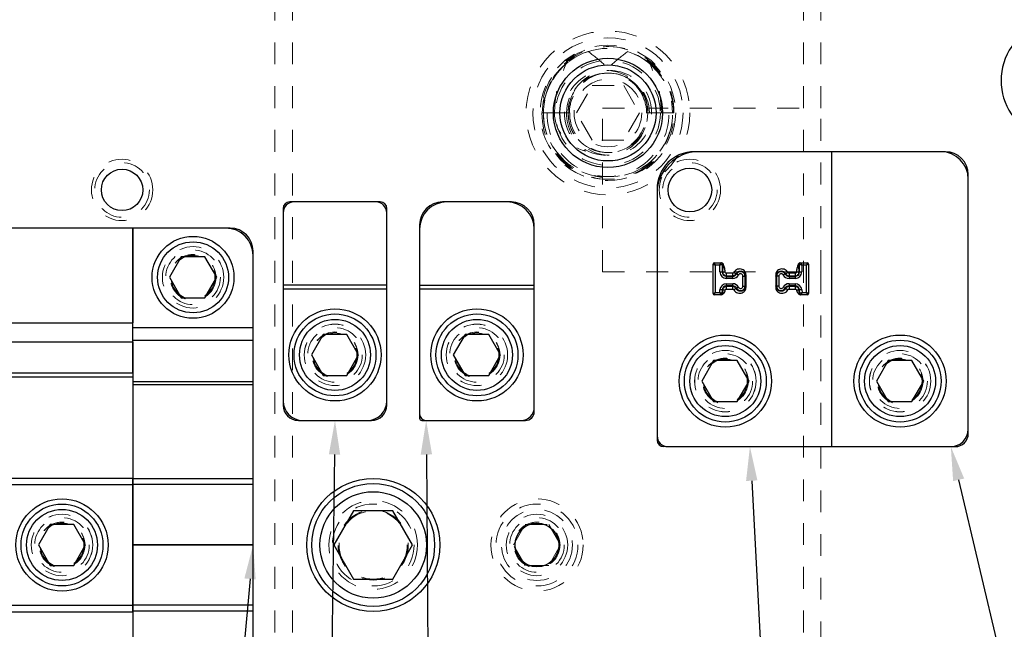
# Model space of a CAD drawing. Header units: inches. Extents: x 1802 to 2468, y -208 to -72.
# Tile 343 of 595: x 2074.3 to 2078.8, y -88.63 to -85.84. Entities that reach past the tile are written whole.
import ezdxf

# ---------------------------------------------------------------- set-up
doc = ezdxf.new("R2010")
doc.units = ezdxf.units.IN
doc.header["$LTSCALE"] = 0.5
doc.header["$MEASUREMENT"] = 0
doc.linetypes.add('HIDDEN', pattern=[0.225, 0.15, -0.075])
for name, color, linetype in [('DIE-M-S', 8, 'Continuous'), ('DIE-M-S3', 8, 'Continuous'), ('DSS-M-S', 53, 'Continuous'), ('SID-M-S', 105, 'Continuous'), ('SVD-M-S', 8, 'Continuous')]:
    doc.layers.add(name, color=color, linetype=linetype)

msp = doc.modelspace()

# ---------------------------------------------------------------- linework, layer by layer
at = {"layer": 'DIE-M-S', "linetype": 'HIDDEN', "lineweight": 18}
for p, q in [((2077.40416, -86.4431), (2077.38416, -86.4431)), ((2077.21416, -86.6131), (2077.21416, -86.6331)), ((2077.21416, -87.7431), (2077.21416, -87.7631)), ((2077.24416, -87.7931), (2077.26416, -87.7931))]:
    msp.add_line(p, q, dxfattribs=at)
at = {"layer": 'DIE-M-S', "linetype": 'Continuous', "lineweight": 25}
for p, q in [((2078.53416, -86.4431), (2078.01416, -86.4431)), ((2078.63916, -87.7331), (2078.63916, -86.5481)), ((2075.94666, -86.6731), (2075.53166, -86.6731)), ((2076.54666, -86.6731), (2076.23166, -86.6731)), ((2075.50166, -86.7031), (2075.50166, -87.6031)), ((2075.97666, -87.6031), (2075.97666, -86.7031)), ((2076.12666, -86.7781), (2076.12666, -87.6631)), ((2076.65166, -87.6331), (2076.65166, -86.7781)), ((2075.25916, -86.7931), (2074.21916, -86.7931)), ((2075.36416, -89.5881), (2075.36416, -86.8981)), ((2075.57166, -87.6731), (2075.90666, -87.6731)), ((2076.13666, -87.6731), (2076.61166, -87.6731)), ((2078.01416, -87.7931), (2078.57916, -87.7931))]:
    msp.add_line(p, q, dxfattribs=at)
for centre, radius in [((2074.76416, -86.6181), 0.09475), ((2075.91416, -88.2431), 0.3045), ((2076.66416, -88.2431), 0.1005)]:
    msp.add_circle(centre, radius, dxfattribs=at)
at = {"layer": 'DIE-M-S', "linetype": 'HIDDEN', "lineweight": 18}
msp.add_circle((2075.91416, -88.2431), 0.203, dxfattribs=at)
at = {"layer": 'DIE-M-S', "linetype": 'Continuous', "lineweight": 25}
for centre, radius, start, end in [((2079.06416, -86.1181), 0.275, 313.34176, 226.65824), ((2077.38416, -86.6131), 0.17, 90, 180), ((2078.53416, -86.5481), 0.105, 0, 90), ((2075.53166, -86.7031), 0.03, 90, 180), ((2075.94666, -86.7031), 0.03, 0, 90), ((2076.23166, -86.7781), 0.105, 90, 180), ((2076.54666, -86.7781), 0.105, 0, 90), ((2075.25916, -86.8981), 0.105, 0, 90), ((2075.57166, -87.6031), 0.07, 180, 270), ((2075.90666, -87.6031), 0.07, 270, 0), ((2076.61166, -87.6331), 0.04, 270, 0), ((2076.13666, -87.6631), 0.01, 180, 270), ((2078.57916, -87.7331), 0.06, 270, 0), ((2077.24416, -87.7631), 0.03, 180, 270)]:
    msp.add_arc(centre, radius, start, end, dxfattribs=at)
at = {"layer": 'DIE-M-S3', "linetype": 'Continuous', "lineweight": 25}
for p, q in [((2078.01416, -86.4431), (2077.40416, -86.4431)), ((2078.51416, -86.4431), (2078.01416, -86.4431)), ((2078.01416, -87.7931), (2078.01416, -86.4431)), ((2078.63916, -87.7131), (2078.63916, -86.5681)), ((2077.21416, -86.6331), (2077.21416, -87.7431)), ((2074.81416, -87.22593), (2074.81416, -86.7931)), ((2074.81416, -86.7931), (2074.81416, -87.22593)), ((2077.47026, -87.09246), (2077.47026, -86.95717)), ((2077.47026, -86.95717), (2077.48026, -86.96217)), ((2077.47526, -86.95217), (2077.48026, -86.96217)), ((2077.47526, -86.95217), (2077.50674, -86.95217)), ((2077.48026, -86.96217), (2077.48026, -87.08746)), ((2077.5017, -86.96217), (2077.48026, -86.96217)), ((2077.5017, -86.96217), (2077.50666, -86.95224)), ((2077.5017, -86.96217), (2077.51162, -86.95721)), ((2077.5017, -86.99351), (2077.5017, -86.96217)), ((2077.50674, -86.95217), (2077.5103, -86.95217)), ((2077.5103, -86.95217), (2077.51057, -86.95217)), ((2077.5117, -86.95717), (2077.51162, -86.95721)), ((2077.51162, -86.95721), (2077.51162, -86.99351)), ((2077.51526, -86.95717), (2077.5117, -86.95717)), ((2077.86662, -86.95717), (2077.86305, -86.95717)), ((2077.86669, -86.95721), (2077.86662, -86.95717)), ((2077.86669, -86.99351), (2077.86669, -86.95721)), ((2077.86669, -86.95721), (2077.87662, -86.96217)), ((2077.86775, -86.95217), (2077.86802, -86.95217)), ((2077.86802, -86.95217), (2077.87158, -86.95217)), ((2077.87158, -86.95217), (2077.90306, -86.95217)), ((2077.87165, -86.95224), (2077.87662, -86.96217)), ((2077.87662, -86.96217), (2077.87662, -86.99351)), ((2077.89806, -86.96217), (2077.87662, -86.96217)), ((2077.90306, -86.95217), (2077.89806, -86.96217)), ((2077.90806, -86.95717), (2077.89806, -86.96217)), ((2077.89806, -87.08746), (2077.89806, -86.96217)), ((2077.90806, -86.95717), (2077.90806, -87.09246)), ((2077.5017, -86.99351), (2077.51162, -86.99351)), ((2077.51162, -86.99351), (2077.51422, -86.99351)), ((2077.56016, -86.99925), (2077.53168, -86.99925)), ((2077.53168, -87.01357), (2077.53168, -87.01097)), ((2077.53168, -87.01097), (2077.56016, -87.01097)), ((2077.53168, -87.02349), (2077.53168, -87.01357)), ((2077.53168, -87.01357), (2077.56016, -87.01357)), ((2077.56016, -87.01357), (2077.56016, -87.01097)), ((2077.56016, -87.02349), (2077.56016, -87.01357)), ((2077.57791, -87.00284), (2077.57561, -87.00163)), ((2077.5867, -87.00746), (2077.57791, -87.00284)), ((2077.60647, -87.05807), (2077.60647, -87.0129)), ((2077.61639, -87.01313), (2077.61639, -87.05784)), ((2077.61639, -87.01313), (2077.61952, -87.01318)), ((2077.61952, -87.01318), (2077.62026, -87.0132)), ((2077.62026, -87.0132), (2077.62026, -87.05777)), ((2077.76192, -87.01313), (2077.75806, -87.0132)), ((2077.75806, -87.0132), (2077.75806, -87.05777)), ((2077.76192, -87.05784), (2077.76192, -87.01313)), ((2077.77185, -87.0129), (2077.77185, -87.05807)), ((2077.80041, -87.00284), (2077.79162, -87.00746)), ((2077.80041, -87.00284), (2077.80271, -87.00163)), ((2077.84664, -86.99925), (2077.81816, -86.99925)), ((2077.81816, -87.01356), (2077.81816, -87.01097)), ((2077.81816, -87.01097), (2077.84664, -87.01097)), ((2077.81816, -87.01356), (2077.81816, -87.02349)), ((2077.81816, -87.01356), (2077.84664, -87.01356)), ((2077.84664, -87.01356), (2077.84664, -87.01097)), ((2077.84664, -87.01356), (2077.84664, -87.02349)), ((2077.86669, -86.99351), (2077.8641, -86.99351)), ((2077.86669, -86.99351), (2077.87662, -86.99351)), ((2075.97666, -87.05414), (2075.50166, -87.05414)), ((2076.65166, -87.05475), (2076.12666, -87.05475)), ((2077.56016, -87.02349), (2077.53168, -87.02349)), ((2077.53168, -87.0574), (2077.53168, -87.04748)), ((2077.53168, -87.04748), (2077.56016, -87.04748)), ((2077.56016, -87.0574), (2077.53168, -87.0574)), ((2077.53168, -87.0574), (2077.53168, -87.06)), ((2077.56016, -87.06), (2077.53168, -87.06)), ((2077.56016, -87.0574), (2077.56016, -87.04748)), ((2077.56016, -87.0574), (2077.56016, -87.06)), ((2077.61639, -87.05784), (2077.61952, -87.05778)), ((2077.61952, -87.05778), (2077.62026, -87.05777)), ((2077.76192, -87.05784), (2077.75806, -87.05777)), ((2077.84664, -87.02349), (2077.81816, -87.02349)), ((2077.81816, -87.04748), (2077.81816, -87.0574)), ((2077.81816, -87.04748), (2077.84664, -87.04748)), ((2077.84664, -87.0574), (2077.81816, -87.0574)), ((2077.81816, -87.0574), (2077.81816, -87.06)), ((2077.84664, -87.06), (2077.81816, -87.06)), ((2077.84664, -87.04748), (2077.84664, -87.0574)), ((2077.84664, -87.0574), (2077.84664, -87.06)), ((2075.97666, -87.07232), (2075.50166, -87.07232)), ((2075.50166, -87.07232), (2075.50166, -87.5831)), ((2075.97666, -87.5831), (2075.97666, -87.07232)), ((2076.65166, -87.07232), (2076.12666, -87.07232)), ((2076.12666, -87.07232), (2076.12666, -87.6431)), ((2076.65166, -87.6131), (2076.65166, -87.07232)), ((2077.47026, -87.09246), (2077.48026, -87.08746)), ((2077.47526, -87.09746), (2077.48026, -87.08746)), ((2077.50533, -87.09746), (2077.47526, -87.09746)), ((2077.48026, -87.08746), (2077.50071, -87.08746)), ((2077.50071, -87.08746), (2077.50181, -87.07484)), ((2077.5102, -87.09285), (2077.50071, -87.08746)), ((2077.50526, -87.09738), (2077.50071, -87.08746)), ((2077.5117, -87.07571), (2077.50181, -87.07484)), ((2077.50874, -87.09746), (2077.50533, -87.09746)), ((2077.50943, -87.09746), (2077.50874, -87.09746)), ((2077.5117, -87.07571), (2077.5102, -87.09285)), ((2077.5102, -87.09285), (2077.51027, -87.09289)), ((2077.51027, -87.09289), (2077.51368, -87.09289)), ((2077.5117, -87.07571), (2077.51429, -87.07593)), ((2077.53168, -87.07172), (2077.56016, -87.07172)), ((2077.57791, -87.06813), (2077.57561, -87.06934)), ((2077.5867, -87.06351), (2077.57791, -87.06813)), ((2077.79162, -87.06351), (2077.80041, -87.06813)), ((2077.80041, -87.06813), (2077.80271, -87.06934)), ((2077.81816, -87.07172), (2077.84664, -87.07172)), ((2077.86662, -87.07571), (2077.86403, -87.07593)), ((2077.86464, -87.09289), (2077.86804, -87.09289)), ((2077.8765, -87.07484), (2077.86662, -87.07571)), ((2077.86812, -87.09285), (2077.86662, -87.07571)), ((2077.86804, -87.09289), (2077.86812, -87.09285)), ((2077.87761, -87.08746), (2077.86812, -87.09285)), ((2077.86958, -87.09746), (2077.86889, -87.09746)), ((2077.87299, -87.09746), (2077.86958, -87.09746)), ((2077.90306, -87.09746), (2077.87299, -87.09746)), ((2077.87761, -87.08746), (2077.87306, -87.09738)), ((2077.8765, -87.07484), (2077.87761, -87.08746)), ((2077.87761, -87.08746), (2077.89806, -87.08746)), ((2077.90806, -87.09246), (2077.89806, -87.08746)), ((2077.89806, -87.08746), (2077.90306, -87.09746)), ((2074.11416, -87.22593), (2074.81416, -87.22593)), ((2074.81416, -87.31266), (2074.81416, -87.22593)), ((2075.36416, -87.24874), (2074.81416, -87.24874)), ((2074.11416, -87.31266), (2074.81416, -87.31266)), ((2075.36416, -87.30656), (2074.81416, -87.30656)), ((2074.81416, -87.45555), (2074.81416, -87.31266)), ((2074.81416, -87.31266), (2074.81416, -87.49609)), ((2074.11416, -87.45555), (2074.81416, -87.45555)), ((2074.11416, -87.47311), (2074.81416, -87.47311)), ((2075.36416, -87.49609), (2074.81416, -87.49609)), ((2074.81416, -87.49609), (2074.81416, -87.51003)), ((2075.36416, -87.51003), (2074.81416, -87.51003)), ((2074.81416, -87.51003), (2074.81416, -87.93986)), ((2075.59166, -87.6731), (2075.88666, -87.6731)), ((2076.15666, -87.6731), (2076.59166, -87.6731)), ((2077.26416, -87.7931), (2078.01416, -87.7931)), ((2078.01416, -87.7931), (2078.55916, -87.7931)), ((2074.11416, -87.93776), (2074.81416, -87.93776)), ((2074.81416, -87.96696), (2074.81416, -87.93986)), ((2075.36416, -87.93986), (2074.81416, -87.93986)), ((2074.81416, -87.93986), (2074.81416, -87.96696)), ((2074.11416, -87.96696), (2074.81416, -87.96696)), ((2074.81416, -88.51925), (2074.81416, -87.96696)), ((2075.36416, -87.96696), (2074.81416, -87.96696)), ((2074.81416, -87.96696), (2074.81416, -88.2431)), ((2075.36416, -88.2431), (2075.36416, -87.96696)), ((2074.81416, -88.2431), (2075.36416, -88.2431)), ((2074.81416, -88.2431), (2074.81416, -88.51925)), ((2075.36416, -88.2431), (2074.81416, -88.2431)), ((2075.36416, -88.51925), (2075.36416, -88.2431)), ((2074.11416, -88.51925), (2074.81416, -88.51925)), ((2074.81416, -88.54634), (2074.81416, -88.51925)), ((2075.36416, -88.51925), (2074.81416, -88.51925)), ((2074.81416, -88.51925), (2074.81416, -88.54634)), ((2075.36416, -88.54634), (2074.81416, -88.54634)), ((2074.81416, -88.54634), (2074.81416, -88.9695)), ((2074.11416, -88.54844), (2074.81416, -88.54844))]:
    msp.add_line(p, q, dxfattribs=at)
at = {"layer": 'DIE-M-S3', "linetype": 'HIDDEN', "lineweight": 18}
for centre, radius in [((2076.98916, -86.2656), 0.34375), ((2076.98916, -86.2656), 0.31), ((2076.98916, -86.2656), 0.24), ((2076.98916, -86.2656), 0.155), ((2074.76416, -86.6181), 0.125), ((2077.36416, -86.6181), 0.125), ((2075.08916, -87.0181), 0.1405), ((2075.73916, -87.3731), 0.1405), ((2076.38916, -87.3731), 0.1405), ((2075.73916, -87.3731), 0.1005), ((2076.38916, -87.3731), 0.1005), ((2077.52666, -87.4931), 0.1405), ((2078.32666, -87.4931), 0.1405), ((2077.52666, -87.4931), 0.1005), ((2078.32666, -87.4931), 0.1005), ((2076.66416, -88.2431), 0.211), ((2074.48916, -88.2431), 0.1405), ((2076.66416, -88.2431), 0.1405), ((2074.48916, -88.2431), 0.1005)]:
    msp.add_circle(centre, radius, dxfattribs=at)
at = {"layer": 'DIE-M-S3', "linetype": 'Continuous', "lineweight": 25}
for centre, radius in [((2076.98916, -86.2656), 0.25), ((2076.98916, -86.2656), 0.22), ((2077.36416, -86.6181), 0.1), ((2075.73916, -87.3731), 0.211), ((2076.38916, -87.3731), 0.211), ((2077.52666, -87.4931), 0.211), ((2078.32666, -87.4931), 0.211), ((2074.48916, -88.2431), 0.211)]:
    msp.add_circle(centre, radius, dxfattribs=at)
for centre, radius, start, end in [((2077.40416, -86.6331), 0.19, 90, 180), ((2078.51416, -86.5681), 0.125, 0, 90), ((2075.55166, -86.7231), 0.05, 90, 180), ((2075.92666, -86.7231), 0.05, 0, 90), ((2076.25166, -86.7981), 0.125, 90, 180), ((2076.52666, -86.7981), 0.125, 0, 90), ((2075.23916, -86.9181), 0.125, 0, 90), ((2077.47526, -86.95717), 0.005, 90, 180), ((2077.50657, -86.95729), 0.00505, 0.99048, 89.00952), ((2077.50672, -86.95715), 0.00498, 359.78647, 89.78486), ((2077.51028, -86.95715), 0.00498, 359.78647, 89.78486), ((2077.86804, -86.95715), 0.00498, 90.21514, 180.21353), ((2077.8716, -86.95715), 0.00498, 90.21514, 180.21353), ((2077.87174, -86.95729), 0.00505, 90.99048, 179.00952), ((2077.90306, -86.95717), 0.005, 0, 90), ((2077.53168, -86.99351), 0.02998, 180, 270), ((2077.53168, -86.99351), 0.02006, 180, 270), ((2077.56016, -86.99351), 0.02006, 270, 332.28225), ((2077.56016, -86.99351), 0.02998, 270, 332.28225), ((2077.59599, -87.01234), 0.02042, 357.78763, 152.28225), ((2077.59599, -87.01234), 0.01049, 356.91372, 152.28225), ((2077.78233, -87.01234), 0.02042, 27.71775, 182.2122), ((2077.78233, -87.01234), 0.0105, 27.71775, 183.08584), ((2077.81816, -86.99351), 0.02998, 207.71775, 270), ((2077.81816, -86.99351), 0.02005, 207.71775, 270), ((2077.84664, -86.99351), 0.02005, 270, 0), ((2077.84664, -86.99351), 0.02998, 270, 0), ((2077.53168, -87.07746), 0.02998, 90, 175), ((2077.53168, -87.07746), 0.02006, 90, 175), ((2077.56016, -87.07746), 0.02998, 27.71775, 90), ((2077.56016, -87.07746), 0.02006, 27.71775, 90), ((2077.59599, -87.05863), 0.02042, 207.71775, 2.21237), ((2077.59599, -87.05863), 0.01049, 207.71775, 3.08628), ((2077.78233, -87.05863), 0.02042, 177.7878, 332.28225), ((2077.78233, -87.05863), 0.0105, 176.91416, 332.28225), ((2077.81816, -87.07746), 0.02998, 90, 152.28225), ((2077.81816, -87.07746), 0.02005, 90, 152.28225), ((2077.84664, -87.07746), 0.02998, 5, 90), ((2077.84664, -87.07746), 0.02005, 5, 90), ((2077.47526, -87.09246), 0.005, 180, 270), ((2077.50518, -87.09233), 0.00505, 270.89006, 354.10994), ((2077.50531, -87.09248), 0.00498, 270.19192, 355.27589), ((2077.50872, -87.09248), 0.00498, 270.19192, 355.27589), ((2077.8696, -87.09248), 0.00498, 184.72411, 269.80808), ((2077.873, -87.09248), 0.00498, 184.72411, 269.80808), ((2077.87314, -87.09233), 0.00505, 185.89006, 269.10994), ((2077.90306, -87.09246), 0.005, 270, 0), ((2075.59166, -87.5831), 0.09, 180, 270), ((2075.88666, -87.5831), 0.09, 270, 0), ((2076.15666, -87.6431), 0.03, 180, 270), ((2076.59166, -87.6131), 0.06, 270, 0), ((2078.55916, -87.7131), 0.08, 270, 0), ((2077.26416, -87.7431), 0.05, 180, 270)]:
    msp.add_arc(centre, radius, start, end, dxfattribs=at)
for centre, major_axis, ratio, start_param, end_param in [((2077.50674, -86.96217), (0, 0.01), 0.0613923, 0, 0.122173), ((2077.87158, -86.96217), (0, 0.01), 0.0613923, 6.1610123, 6.2831853), ((2077.50577, -87.08746), (0.00044, 0.01), 0.0615086, 3.0221205, 3.1442935), ((2077.87255, -87.08746), (-0.00044, 0.01), 0.0615086, 3.1388918, 3.2610648)]:
    msp.add_ellipse(centre, major_axis=major_axis, ratio=ratio, start_param=start_param, end_param=end_param, dxfattribs=at)
for points, knots in [([(2077.51057, -86.95217), (2077.51121, -86.95224), (2077.51251, -86.95237), (2077.51455, -86.95355), (2077.51604, -86.95529), (2077.51698, -86.95663), (2077.51736, -86.95715), (2077.51738, -86.95717)], [0, 0, 0, 0, 0.22022155, 0.43973057, 0.78243422, 0.98992587, 1, 1, 1, 1]), ([(2077.51526, -86.95717), (2077.51495, -86.96387), (2077.51441, -86.97563), (2077.51428, -86.98814), (2077.51422, -86.99351)], [0, 0, 0, 0, 0.570018, 1, 1, 1, 1]), ([(2077.51738, -86.95717), (2077.51738, -86.95717), (2077.51731, -86.95712), (2077.517, -86.95692), (2077.51657, -86.95666), (2077.51613, -86.95649), (2077.51586, -86.95645), (2077.51563, -86.95651), (2077.51538, -86.95674), (2077.5153, -86.95699), (2077.51526, -86.95717), (2077.51526, -86.95717)], [0, 0, 0, 0, 0.0006747, 0.0765936, 0.3166715, 0.4245148, 0.5070433, 0.6113669, 0.7181667, 0.9993253, 1, 1, 1, 1]), ([(2077.52594, -86.99351), (2077.5252, -86.98665), (2077.52384, -86.97417), (2077.51939, -86.96245), (2077.51738, -86.95717)], [0, 0, 0, 0, 0.5496905, 1, 1, 1, 1]), ([(2077.86094, -86.95717), (2077.8584, -86.96387), (2077.85395, -86.97563), (2077.85285, -86.98814), (2077.85238, -86.99351)], [0, 0, 0, 0, 0.570018, 1, 1, 1, 1]), ([(2077.86094, -86.95717), (2077.86096, -86.95715), (2077.86134, -86.95663), (2077.86228, -86.95529), (2077.86376, -86.95355), (2077.86581, -86.95237), (2077.8671, -86.95224), (2077.86775, -86.95217)], [0, 0, 0, 0, 0.0100741, 0.2175658, 0.5602694, 0.7797785, 1, 1, 1, 1]), ([(2077.86305, -86.95717), (2077.86305, -86.95717), (2077.86302, -86.95699), (2077.86294, -86.95673), (2077.86268, -86.95651), (2077.86244, -86.95645), (2077.86217, -86.95649), (2077.86173, -86.95667), (2077.86132, -86.95692), (2077.86101, -86.95712), (2077.86094, -86.95717), (2077.86094, -86.95717)], [0, 0, 0, 0, 0.0006747, 0.2818384, 0.3970278, 0.4929988, 0.5930088, 0.6833227, 0.923405, 0.9993253, 1, 1, 1, 1]), ([(2077.8641, -86.99351), (2077.86401, -86.98665), (2077.86384, -86.97417), (2077.8633, -86.96245), (2077.86305, -86.95717)], [0, 0, 0, 0, 0.5496905, 1, 1, 1, 1]), ([(2077.51422, -86.99351), (2077.51453, -86.99351), (2077.51517, -86.99351), (2077.51795, -86.99351), (2077.52171, -86.99351), (2077.52456, -86.99351), (2077.52594, -86.99351)], [0, 0, 0, 0, 0.2416201, 0.5, 0.7583799, 1, 1, 1, 1]), ([(2077.53168, -86.99925), (2077.53093, -86.99916), (2077.52943, -86.99898), (2077.52753, -86.99767), (2077.52621, -86.99576), (2077.52603, -86.99426), (2077.52594, -86.99351)], [0, 0, 0, 0, 0.2501603, 0.5, 0.7498397, 1, 1, 1, 1]), ([(2077.53168, -87.01097), (2077.53168, -87.01066), (2077.53168, -87.01003), (2077.53168, -87.00724), (2077.53168, -87.00348), (2077.53168, -87.00063), (2077.53168, -86.99925)], [0, 0, 0, 0, 0.24162012, 0.5, 0.75837988, 1, 1, 1, 1]), ([(2077.56523, -86.99618), (2077.56496, -86.99662), (2077.56441, -86.9975), (2077.56316, -86.99847), (2077.56172, -86.99914), (2077.56068, -86.99921), (2077.56016, -86.99925)], [0, 0, 0, 0, 0.2485221, 0.4998906, 0.7485505, 1, 1, 1, 1]), ([(2077.56016, -87.01097), (2077.56016, -87.01066), (2077.56016, -87.01003), (2077.56016, -87.00724), (2077.56016, -87.00348), (2077.56016, -87.00063), (2077.56016, -86.99925)], [0, 0, 0, 0, 0.2416201, 0.5, 0.7583799, 1, 1, 1, 1]), ([(2077.62026, -87.0132), (2077.62074, -87.01031), (2077.62172, -87.00434), (2077.61898, -86.99515), (2077.61309, -86.98703), (2077.60418, -86.98125), (2077.59335, -86.97893), (2077.58211, -86.98073), (2077.57177, -86.98649), (2077.56742, -86.99294), (2077.56523, -86.99618)], [0, 0, 0, 0, 0.1041028, 0.2155894, 0.3340128, 0.4587174, 0.5888391, 0.7233074, 0.8608496, 1, 1, 1, 1]), ([(2077.57561, -87.00163), (2077.57534, -87.00149), (2077.57478, -87.00119), (2077.57231, -86.9999), (2077.56898, -86.99815), (2077.56646, -86.99682), (2077.56523, -86.99618)], [0, 0, 0, 0, 0.2416201, 0.5, 0.7583799, 1, 1, 1, 1]), ([(2077.57561, -87.00163), (2077.5769, -86.99963), (2077.57956, -86.9955), (2077.5859, -86.99108), (2077.59366, -86.98871), (2077.60181, -86.9892), (2077.60936, -86.99235), (2077.61509, -86.99749), (2077.61937, -87.00464), (2077.61994, -87.01009), (2077.62026, -87.0132)], [0, 0, 0, 0, 0.1106595, 0.2285634, 0.3542814, 0.4883713, 0.6074218, 0.739205, 0.8514707, 1, 1, 1, 1]), ([(2077.60647, -87.0129), (2077.60665, -87.01291), (2077.60698, -87.01292), (2077.60842, -87.01295), (2077.61078, -87.01301), (2077.61358, -87.01307), (2077.61565, -87.01311), (2077.61614, -87.01312), (2077.61639, -87.01313)], [0, 0, 0, 0, 0.0375081, 0.0688966, 0.3017176, 0.5344924, 0.7672458, 1, 1, 1, 1]), ([(2077.81308, -86.99618), (2077.8109, -86.99294), (2077.80654, -86.98649), (2077.79621, -86.98073), (2077.78497, -86.97893), (2077.77414, -86.98125), (2077.76523, -86.98703), (2077.75934, -86.99515), (2077.7566, -87.00434), (2077.75758, -87.01031), (2077.75806, -87.0132)], [0, 0, 0, 0, 0.1391504, 0.2766926, 0.4111609, 0.5412826, 0.6659872, 0.7844106, 0.8958972, 1, 1, 1, 1]), ([(2077.75806, -87.0132), (2077.75839, -87.01003), (2077.75897, -87.00462), (2077.76326, -86.99748), (2077.76893, -86.99236), (2077.77652, -86.9892), (2077.78465, -86.98871), (2077.79242, -86.99108), (2077.79876, -86.9955), (2077.80142, -86.99963), (2077.80271, -87.00163)], [0, 0, 0, 0, 0.1514767, 0.2588515, 0.3929886, 0.5116118, 0.6456987, 0.7714185, 0.8893291, 1, 1, 1, 1]), ([(2077.77185, -87.0129), (2077.77167, -87.01291), (2077.77134, -87.01292), (2077.76989, -87.01295), (2077.76753, -87.01301), (2077.76474, -87.01307), (2077.76266, -87.01311), (2077.76217, -87.01312), (2077.76192, -87.01313)], [0, 0, 0, 0, 0.0375108, 0.0688965, 0.3017176, 0.5344924, 0.7672458, 1, 1, 1, 1]), ([(2077.81308, -86.99618), (2077.81186, -86.99682), (2077.80934, -86.99815), (2077.80601, -86.9999), (2077.80354, -87.00119), (2077.80298, -87.00149), (2077.80271, -87.00163)], [0, 0, 0, 0, 0.2416201, 0.5, 0.7583799, 1, 1, 1, 1]), ([(2077.81816, -86.99925), (2077.81764, -86.99921), (2077.8166, -86.99913), (2077.81517, -86.99848), (2077.81391, -86.99751), (2077.81336, -86.99663), (2077.81308, -86.99618)], [0, 0, 0, 0, 0.2485221, 0.4998906, 0.7485505, 1, 1, 1, 1]), ([(2077.81816, -86.99925), (2077.81816, -87.00063), (2077.81816, -87.00348), (2077.81816, -87.00724), (2077.81816, -87.01003), (2077.81816, -87.01066), (2077.81816, -87.01097)], [0, 0, 0, 0, 0.2416201, 0.5, 0.7583799, 1, 1, 1, 1]), ([(2077.85238, -86.99351), (2077.85229, -86.99426), (2077.85211, -86.99576), (2077.85079, -86.99767), (2077.84889, -86.99898), (2077.84739, -86.99916), (2077.84664, -86.99925)], [0, 0, 0, 0, 0.25016026, 0.5, 0.74983974, 1, 1, 1, 1]), ([(2077.84664, -86.99925), (2077.84664, -87.00063), (2077.84664, -87.00348), (2077.84664, -87.00724), (2077.84664, -87.01003), (2077.84664, -87.01066), (2077.84664, -87.01097)], [0, 0, 0, 0, 0.24162012, 0.5, 0.75837988, 1, 1, 1, 1]), ([(2077.85238, -86.99351), (2077.85375, -86.99351), (2077.85661, -86.99351), (2077.86037, -86.99351), (2077.86315, -86.99351), (2077.86379, -86.99351), (2077.8641, -86.99351)], [0, 0, 0, 0, 0.2416201, 0.5, 0.7583799, 1, 1, 1, 1]), ([(2077.53168, -87.07172), (2077.53168, -87.07034), (2077.53168, -87.06749), (2077.53168, -87.06373), (2077.53168, -87.06094), (2077.53168, -87.06031), (2077.53168, -87.06)], [0, 0, 0, 0, 0.2416201, 0.5, 0.7583799, 1, 1, 1, 1]), ([(2077.56016, -87.07172), (2077.56016, -87.07034), (2077.56016, -87.06749), (2077.56016, -87.06373), (2077.56016, -87.06094), (2077.56016, -87.06031), (2077.56016, -87.06)], [0, 0, 0, 0, 0.2416201, 0.5, 0.7583799, 1, 1, 1, 1]), ([(2077.56523, -87.07479), (2077.56742, -87.07803), (2077.57177, -87.08448), (2077.58211, -87.09023), (2077.59335, -87.09204), (2077.60418, -87.08971), (2077.61309, -87.08394), (2077.61898, -87.07582), (2077.62172, -87.06663), (2077.62074, -87.06066), (2077.62026, -87.05777)], [0, 0, 0, 0, 0.1391504, 0.2766926, 0.4111609, 0.5412826, 0.6659872, 0.7844106, 0.8958972, 1, 1, 1, 1]), ([(2077.62026, -87.05777), (2077.61993, -87.06094), (2077.61935, -87.06635), (2077.61506, -87.07349), (2077.60939, -87.07861), (2077.6018, -87.08177), (2077.59367, -87.08225), (2077.5859, -87.07988), (2077.57956, -87.07547), (2077.5769, -87.07134), (2077.57561, -87.06934)], [0, 0, 0, 0, 0.1514767, 0.2588515, 0.3929886, 0.5116118, 0.6456987, 0.7714185, 0.8893291, 1, 1, 1, 1]), ([(2077.60647, -87.05807), (2077.60665, -87.05806), (2077.60698, -87.05805), (2077.60842, -87.05802), (2077.61078, -87.05796), (2077.61358, -87.0579), (2077.61565, -87.05786), (2077.61614, -87.05785), (2077.61639, -87.05784)], [0, 0, 0, 0, 0.0375081, 0.0688966, 0.3017176, 0.5344924, 0.7672458, 1, 1, 1, 1]), ([(2077.75806, -87.05777), (2077.75758, -87.06066), (2077.7566, -87.06663), (2077.75934, -87.07582), (2077.76523, -87.08394), (2077.77414, -87.08971), (2077.78497, -87.09204), (2077.79621, -87.09023), (2077.80654, -87.08448), (2077.8109, -87.07803), (2077.81308, -87.07479)], [0, 0, 0, 0, 0.1041028, 0.2155894, 0.3340128, 0.4587174, 0.5888391, 0.7233074, 0.8608496, 1, 1, 1, 1]), ([(2077.80271, -87.06934), (2077.80142, -87.07134), (2077.79876, -87.07547), (2077.79242, -87.07988), (2077.78465, -87.08225), (2077.77652, -87.08177), (2077.76893, -87.07861), (2077.76326, -87.07349), (2077.75897, -87.06635), (2077.75839, -87.06094), (2077.75806, -87.05777)], [0, 0, 0, 0, 0.1106633, 0.2285714, 0.3542938, 0.4883883, 0.606984, 0.7411486, 0.8485041, 1, 1, 1, 1]), ([(2077.77185, -87.05807), (2077.77167, -87.05806), (2077.77134, -87.05805), (2077.76989, -87.05802), (2077.76753, -87.05796), (2077.76474, -87.0579), (2077.76266, -87.05786), (2077.76217, -87.05785), (2077.76192, -87.05784)], [0, 0, 0, 0, 0.0375108, 0.0688965, 0.3017176, 0.5344924, 0.7672458, 1, 1, 1, 1]), ([(2077.81816, -87.06), (2077.81816, -87.06031), (2077.81816, -87.06094), (2077.81816, -87.06373), (2077.81816, -87.06749), (2077.81816, -87.07034), (2077.81816, -87.07172)], [0, 0, 0, 0, 0.2416201, 0.5, 0.7583799, 1, 1, 1, 1]), ([(2077.84664, -87.06), (2077.84664, -87.06031), (2077.84664, -87.06094), (2077.84664, -87.06373), (2077.84664, -87.06749), (2077.84664, -87.07034), (2077.84664, -87.07172)], [0, 0, 0, 0, 0.2416201, 0.5, 0.7583799, 1, 1, 1, 1]), ([(2077.51796, -87.09246), (2077.51793, -87.09248), (2077.51757, -87.09275), (2077.51641, -87.09368), (2077.51458, -87.0953), (2077.51218, -87.0971), (2077.51029, -87.09735), (2077.50943, -87.09746)], [0, 0, 0, 0, 0.0113423, 0.1334062, 0.4410567, 0.7465845, 1, 1, 1, 1]), ([(2077.51429, -87.07593), (2077.51408, -87.07919), (2077.51369, -87.08534), (2077.51369, -87.09047), (2077.51368, -87.09289)], [0, 0, 0, 0, 0.5293751, 1, 1, 1, 1]), ([(2077.51368, -87.09289), (2077.51368, -87.09289), (2077.51372, -87.09319), (2077.51381, -87.09361), (2077.51416, -87.09398), (2077.51448, -87.09407), (2077.51491, -87.09397), (2077.51579, -87.09359), (2077.51681, -87.09303), (2077.51768, -87.0926), (2077.51796, -87.09246), (2077.51796, -87.09246)], [0, 0, 0, 0, 0.00034492, 0.26643128, 0.34728651, 0.41872462, 0.49063129, 0.57731237, 0.86208588, 0.99965508, 1, 1, 1, 1]), ([(2077.52597, -87.07696), (2077.52459, -87.07684), (2077.52175, -87.07659), (2077.518, -87.07626), (2077.51523, -87.07602), (2077.51459, -87.07596), (2077.51429, -87.07593)], [0, 0, 0, 0, 0.2416201, 0.5, 0.7583799, 1, 1, 1, 1]), ([(2077.51796, -87.09246), (2077.52019, -87.08974), (2077.52399, -87.08512), (2077.52539, -87.07934), (2077.52597, -87.07696)], [0, 0, 0, 0, 0.58833, 1, 1, 1, 1]), ([(2077.52597, -87.07696), (2077.5261, -87.07626), (2077.52636, -87.07485), (2077.52772, -87.07314), (2077.52955, -87.07196), (2077.53097, -87.0718), (2077.53168, -87.07172)], [0, 0, 0, 0, 0.2493845, 0.5003438, 0.7500427, 1, 1, 1, 1]), ([(2077.56016, -87.07172), (2077.56067, -87.07176), (2077.56172, -87.07184), (2077.56315, -87.07249), (2077.56441, -87.07346), (2077.56496, -87.07434), (2077.56523, -87.07479)], [0, 0, 0, 0, 0.2485221, 0.4998906, 0.7485505, 1, 1, 1, 1]), ([(2077.56523, -87.07479), (2077.56646, -87.07415), (2077.56898, -87.07282), (2077.57231, -87.07107), (2077.57478, -87.06978), (2077.57534, -87.06948), (2077.57561, -87.06934)], [0, 0, 0, 0, 0.24162012, 0.5, 0.75837988, 1, 1, 1, 1]), ([(2077.80271, -87.06934), (2077.80298, -87.06948), (2077.80354, -87.06978), (2077.80601, -87.07107), (2077.80934, -87.07282), (2077.81186, -87.07415), (2077.81308, -87.07479)], [0, 0, 0, 0, 0.2416201, 0.5, 0.7583799, 1, 1, 1, 1]), ([(2077.81308, -87.07479), (2077.81336, -87.07435), (2077.81391, -87.07346), (2077.81516, -87.0725), (2077.8166, -87.07183), (2077.81764, -87.07176), (2077.81816, -87.07172)], [0, 0, 0, 0, 0.24852214, 0.49989061, 0.74855046, 1, 1, 1, 1]), ([(2077.84664, -87.07172), (2077.84735, -87.07179), (2077.84877, -87.07193), (2077.85059, -87.07314), (2077.85193, -87.07486), (2077.85221, -87.07626), (2077.85235, -87.07696)], [0, 0, 0, 0, 0.2493845, 0.5003438, 0.7500427, 1, 1, 1, 1]), ([(2077.86403, -87.07593), (2077.86372, -87.07596), (2077.86309, -87.07602), (2077.86032, -87.07626), (2077.85657, -87.07659), (2077.85373, -87.07684), (2077.85235, -87.07696)], [0, 0, 0, 0, 0.2416201, 0.5, 0.7583799, 1, 1, 1, 1]), ([(2077.85235, -87.07696), (2077.8532, -87.08), (2077.8548, -87.08573), (2077.85859, -87.09031), (2077.86036, -87.09246)], [0, 0, 0, 0, 0.5304968, 1, 1, 1, 1]), ([(2077.86036, -87.09246), (2077.86036, -87.09246), (2077.86064, -87.0926), (2077.8615, -87.09303), (2077.86253, -87.09359), (2077.86341, -87.09397), (2077.86383, -87.09406), (2077.86415, -87.09399), (2077.86451, -87.09362), (2077.8646, -87.09319), (2077.86464, -87.09289), (2077.86464, -87.09289)], [0, 0, 0, 0, 0.0003449, 0.1379094, 0.4226731, 0.5100273, 0.5812591, 0.6459785, 0.7335779, 0.9996551, 1, 1, 1, 1]), ([(2077.86889, -87.09746), (2077.86803, -87.09735), (2077.86614, -87.0971), (2077.86374, -87.0953), (2077.8619, -87.09368), (2077.86074, -87.09275), (2077.86039, -87.09248), (2077.86036, -87.09246)], [0, 0, 0, 0, 0.2534155, 0.5589433, 0.8665938, 0.9886577, 1, 1, 1, 1]), ([(2077.86464, -87.09289), (2077.86463, -87.08984), (2077.86462, -87.08466), (2077.8642, -87.07847), (2077.86403, -87.07593)], [0, 0, 0, 0, 0.58957344, 1, 1, 1, 1])]:
    msp.add_open_spline(points, degree=3, knots=knots, dxfattribs=at)
for points in [[(2077.51422, -86.99351), (2077.51448, -86.9958), (2077.51501, -87.00038), (2077.51904, -87.00615), (2077.52482, -87.01018), (2077.52939, -87.01071), (2077.53168, -87.01097)], [(2077.56016, -87.01097), (2077.56174, -87.01085), (2077.56491, -87.0106), (2077.56928, -87.00862), (2077.57307, -87.00566), (2077.57477, -87.00298), (2077.57561, -87.00163)], [(2077.80271, -87.00163), (2077.80355, -87.00298), (2077.80524, -87.00566), (2077.80903, -87.00862), (2077.81341, -87.0106), (2077.81658, -87.01085), (2077.81816, -87.01097)], [(2077.84664, -87.01097), (2077.84893, -87.01071), (2077.8535, -87.01018), (2077.85927, -87.00615), (2077.86331, -87.00038), (2077.86384, -86.9958), (2077.8641, -86.99351)], [(2077.53168, -87.06), (2077.52952, -87.06023), (2077.5252, -87.0607), (2077.51964, -87.06432), (2077.51555, -87.06954), (2077.51471, -87.0738), (2077.51429, -87.07593)], [(2077.57561, -87.06934), (2077.57477, -87.06799), (2077.57307, -87.06531), (2077.56928, -87.06235), (2077.56491, -87.06037), (2077.56174, -87.06012), (2077.56016, -87.06)], [(2077.81816, -87.06), (2077.81658, -87.06012), (2077.81341, -87.06037), (2077.80903, -87.06235), (2077.80524, -87.06531), (2077.80355, -87.06799), (2077.80271, -87.06934)], [(2077.86403, -87.07593), (2077.86361, -87.0738), (2077.86277, -87.06954), (2077.85868, -87.06432), (2077.85312, -87.0607), (2077.8488, -87.06023), (2077.84664, -87.06)]]:
    msp.add_open_spline(points, degree=3, dxfattribs=at)
at = {"layer": 'DSS-M-S', "linetype": 'HIDDEN', "lineweight": 18}
for p, q in [((2075.46416, -79.7431), (2075.46416, -96.7431)), ((2075.54416, -79.7431), (2075.54416, -96.7431)), ((2077.88416, -79.7431), (2077.88416, -96.7431)), ((2077.96416, -86.2431), (2077.96416, -79.7431)), ((2076.96416, -86.9931), (2076.96416, -86.2431)), ((2076.96416, -86.2431), (2077.96416, -86.2431)), ((2077.96416, -86.9931), (2077.96416, -86.2431)), ((2076.96416, -86.9931), (2077.96416, -86.9931)), ((2077.96416, -89.4931), (2077.96416, -86.9931))]:
    msp.add_line(p, q, dxfattribs=at)
for centre, radius in [((2074.76416, -86.6181), 0.1405), ((2077.36416, -86.6181), 0.1405), ((2075.08916, -87.0181), 0.1005), ((2075.73916, -87.3731), 0.14062), ((2076.38916, -87.3731), 0.14062), ((2077.52666, -87.4931), 0.14062), ((2078.32666, -87.4931), 0.14062), ((2075.91416, -88.2431), 0.15625), ((2074.48916, -88.2431), 0.14062)]:
    msp.add_circle(centre, radius, dxfattribs=at)
at = {"layer": 'SID-M-S'}
for p, q in [((2075.73699, -87.82909), (2075.53776, -102.15165)), ((2076.15768, -87.8291), (2076.25125, -102.15164)), ((2077.64746, -87.94888), (2078.40393, -102.15191)), ((2078.59493, -87.94495), (2081.94289, -102.15688)), ((2075.35018, -88.39847), (2074.11296, -102.15243))]:
    msp.add_line(p, q, dxfattribs=at)
for points in [[(2075.71099, -87.82872), (2075.73916, -87.6731), (2075.71099, -87.82872), (2075.76299, -87.82945)], [(2076.13168, -87.82927), (2076.15666, -87.6731), (2076.13168, -87.82927), (2076.18368, -87.82893)], [(2077.62149, -87.95026), (2077.63916, -87.7931), (2077.62149, -87.95026), (2077.67342, -87.9475)], [(2078.56962, -87.95091), (2078.55916, -87.7931), (2078.56962, -87.95091), (2078.62024, -87.93898)], [(2075.32429, -88.39614), (2075.36416, -88.2431), (2075.32429, -88.39614), (2075.37608, -88.4008)]]:
    msp.add_solid(points, dxfattribs=at)
at = {"layer": 'SVD-M-S', "linetype": 'HIDDEN', "lineweight": 18}
for p, q in [((2077.18827, -86.04751), (2077.17135, -86.03319)), ((2076.84482, -86.2656), (2076.91699, -86.1406)), ((2076.91699, -86.1406), (2077.06133, -86.1406)), ((2077.06133, -86.1406), (2077.1335, -86.2656)), ((2077.14233, -86.16695), (2077.14804, -86.18923)), ((2076.71063, -86.2656), (2076.6869, -86.2656)), ((2076.80697, -86.2656), (2076.69385, -86.2656)), ((2076.69385, -86.2656), (2076.80697, -86.2656)), ((2076.81392, -86.2656), (2076.71063, -86.2656)), ((2076.91699, -86.3906), (2076.84482, -86.2656)), ((2077.1335, -86.2656), (2077.06133, -86.3906)), ((2077.16596, -86.2656), (2077.1644, -86.2656)), ((2077.17135, -86.2656), (2077.16596, -86.2656)), ((2077.17895, -86.2656), (2077.17135, -86.2656)), ((2077.23411, -86.2656), (2077.17895, -86.2656)), ((2077.28447, -86.2656), (2077.23411, -86.2656)), ((2077.28986, -86.2656), (2077.28447, -86.2656)), ((2077.28986, -86.2656), (2077.29142, -86.2656)), ((2077.06133, -86.3906), (2076.91699, -86.3906)), ((2076.55591, -88.2431), (2076.61003, -88.14935)), ((2076.61003, -88.14935), (2076.71829, -88.14935)), ((2076.71829, -88.14935), (2076.77241, -88.2431)), ((2076.61003, -88.33685), (2076.55591, -88.2431)), ((2076.77241, -88.2431), (2076.71829, -88.33685)), ((2076.71829, -88.33685), (2076.61003, -88.33685))]:
    msp.add_line(p, q, dxfattribs=at)
at = {"layer": 'SVD-M-S', "linetype": 'Continuous', "lineweight": 25}
for p, q in [((2075.03503, -86.92435), (2074.98091, -87.0181)), ((2075.14329, -86.92435), (2075.03503, -86.92435)), ((2075.19741, -87.0181), (2075.14329, -86.92435)), ((2074.98091, -87.0181), (2075.03503, -87.11185)), ((2075.14329, -87.11185), (2075.19741, -87.0181)), ((2075.03503, -87.11185), (2075.14329, -87.11185)), ((2075.68503, -87.27935), (2075.63091, -87.3731)), ((2075.79329, -87.27935), (2075.68503, -87.27935)), ((2075.84741, -87.3731), (2075.79329, -87.27935)), ((2076.33503, -87.27935), (2076.28091, -87.3731)), ((2076.44329, -87.27935), (2076.33503, -87.27935)), ((2076.49741, -87.3731), (2076.44329, -87.27935)), ((2075.63091, -87.3731), (2075.68503, -87.46685)), ((2075.79329, -87.46685), (2075.84741, -87.3731)), ((2076.28091, -87.3731), (2076.33503, -87.46685)), ((2076.44329, -87.46685), (2076.49741, -87.3731)), ((2077.47253, -87.39935), (2077.41841, -87.4931)), ((2077.58079, -87.39935), (2077.47253, -87.39935)), ((2077.63491, -87.4931), (2077.58079, -87.39935)), ((2078.27253, -87.39935), (2078.21841, -87.4931)), ((2078.38079, -87.39935), (2078.27253, -87.39935)), ((2078.43491, -87.4931), (2078.38079, -87.39935)), ((2075.68503, -87.46685), (2075.79329, -87.46685)), ((2076.33503, -87.46685), (2076.44329, -87.46685)), ((2077.41841, -87.4931), (2077.47253, -87.58685)), ((2077.58079, -87.58685), (2077.63491, -87.4931)), ((2078.21841, -87.4931), (2078.27253, -87.58685)), ((2078.38079, -87.58685), (2078.43491, -87.4931)), ((2077.47253, -87.58685), (2077.58079, -87.58685)), ((2078.27253, -87.58685), (2078.38079, -87.58685)), ((2075.82409, -88.0871), (2075.73403, -88.2431)), ((2076.00423, -88.0871), (2075.82409, -88.0871)), ((2076.09429, -88.2431), (2076.00423, -88.0871)), ((2074.43503, -88.14935), (2074.38091, -88.2431)), ((2074.54329, -88.14935), (2074.43503, -88.14935)), ((2074.59741, -88.2431), (2074.54329, -88.14935)), ((2074.38091, -88.2431), (2074.43503, -88.33685)), ((2074.54329, -88.33685), (2074.59741, -88.2431)), ((2075.73403, -88.2431), (2075.82409, -88.3991)), ((2076.00423, -88.3991), (2076.09429, -88.2431)), ((2074.43503, -88.33685), (2074.54329, -88.33685)), ((2075.82409, -88.3991), (2076.00423, -88.3991))]:
    msp.add_line(p, q, dxfattribs=at)
at = {"layer": 'SVD-M-S', "linetype": 'HIDDEN', "lineweight": 18}
for centre, radius in [((2076.98916, -86.2656), 0.375), ((2075.08916, -87.0181), 0.125), ((2075.08916, -87.0181), 0.10497), ((2075.08916, -87.0181), 0.1047), ((2075.08916, -87.0181), 0.10418), ((2075.73916, -87.3731), 0.125), ((2075.73916, -87.3731), 0.10497), ((2075.73916, -87.3731), 0.1047), ((2075.73916, -87.3731), 0.10418), ((2076.38916, -87.3731), 0.125), ((2076.38916, -87.3731), 0.10497), ((2076.38916, -87.3731), 0.1047), ((2076.38916, -87.3731), 0.10418), ((2077.52666, -87.4931), 0.125), ((2078.32666, -87.4931), 0.125), ((2077.52666, -87.4931), 0.10497), ((2077.52666, -87.4931), 0.1047), ((2077.52666, -87.4931), 0.10418), ((2078.32666, -87.4931), 0.10497), ((2078.32666, -87.4931), 0.1047), ((2078.32666, -87.4931), 0.10418), ((2075.91416, -88.2431), 0.1875), ((2075.91416, -88.2431), 0.16072), ((2075.91416, -88.2431), 0.16045), ((2075.91416, -88.2431), 0.15993), ((2076.66416, -88.2431), 0.1875), ((2076.66416, -88.2431), 0.1625), ((2074.48916, -88.2431), 0.125), ((2074.48916, -88.2431), 0.10497), ((2074.48916, -88.2431), 0.1047), ((2074.48916, -88.2431), 0.10418), ((2076.66416, -88.2431), 0.125), ((2076.66416, -88.2431), 0.10497), ((2076.66416, -88.2431), 0.1047), ((2076.66416, -88.2431), 0.10418)]:
    msp.add_circle(centre, radius, dxfattribs=at)
at = {"layer": 'SVD-M-S', "linetype": 'Continuous', "lineweight": 25}
for centre, radius in [((2075.08916, -87.0181), 0.1875), ((2075.08916, -87.0181), 0.1625), ((2075.73916, -87.3731), 0.1875), ((2076.38916, -87.3731), 0.1875), ((2075.73916, -87.3731), 0.1625), ((2076.38916, -87.3731), 0.1625), ((2077.52666, -87.4931), 0.1875), ((2077.52666, -87.4931), 0.1625), ((2078.32666, -87.4931), 0.1875), ((2078.32666, -87.4931), 0.1625), ((2075.91416, -88.2431), 0.28125), ((2075.91416, -88.2431), 0.24375), ((2074.48916, -88.2431), 0.1875), ((2074.48916, -88.2431), 0.1625)]:
    msp.add_circle(centre, radius, dxfattribs=at)
at = {"layer": 'SVD-M-S', "linetype": 'HIDDEN', "lineweight": 18}
for centre, radius, start, end in [((2076.9848, -86.25904), 0.29797, 32.96864, 181.26136), ((2076.99263, -86.26063), 0.29883, 359.04604, 180.95396), ((2076.98916, -86.2656), 0.29531, 51.90762, 0), ((2076.98641, -86.2636), 0.29257, 107.48862, 180.39168), ((2076.99599, -86.25749), 0.28553, 46.10721, 72.9246), ((2076.98077, -86.26237), 0.19061, 359.02938, 180.97062), ((2076.99755, -86.26237), 0.19061, 359.02938, 180.97062), ((2076.98706, -86.26323), 0.1801, 82.16438, 180.75568), ((2076.98916, -86.2656), 0.18219, 32.78425, 0), ((2076.9941, -86.26193), 0.17923, 98.79248, 156.07037), ((2076.99126, -86.26323), 0.1801, 359.24432, 97.83562), ((2076.98422, -86.26193), 0.17923, 23.92963, 81.20752), ((2076.98916, -86.2656), 0.18219, 0, 32.78425), ((2076.98569, -86.27058), 0.29883, 179.04604, 0.95396), ((2076.99263, -86.27058), 0.29883, 179.04604, 0.95396), ((2076.98077, -86.27038), 0.28696, 179.04604, 0.95396), ((2076.99755, -86.27038), 0.28696, 179.04604, 0.95396), ((2076.98077, -86.26883), 0.19061, 179.02938, 0.97062), ((2076.99611, -86.2664), 0.20592, 179.77904, 237.84949), ((2076.99755, -86.26883), 0.19061, 179.02938, 0.97062), ((2076.98569, -86.26863), 0.17874, 179.02938, 0.97062), ((2076.99263, -86.26863), 0.17874, 179.02938, 0.97062)]:
    msp.add_arc(centre, radius, start, end, dxfattribs=at)
for centre, major_axis, ratio, start_param, end_param in [((2076.98646, -86.2656), (-0.29801, 0), 0.9770042, 5.3587861, 6.2831853), ((2076.99185, -86.2656), (0.29801, 0), 0.9770042, 0, 0.9243992), ((2076.98536, -86.2656), (-0.18599, 0), 0.9770042, 4.8128393, 6.2831853), ((2076.99296, -86.2656), (0.18599, 0), 0.9770042, 0, 1.470346), ((2076.99185, -86.2656), (-0.17949, 0), 0.9770042, 5.8325895, 6.2831853), ((2076.98646, -86.2656), (0.17949, 0), 0.9770042, 0, 0.4505959), ((2076.93855, -86.2656), (-0.19435, 0), 0.9353022, 0, 1.2997916), ((2077.03146, -86.2656), (0.2321, 0), 0.9661135, 3.1415927, 4.0379585)]:
    msp.add_ellipse(centre, major_axis=major_axis, ratio=ratio, start_param=start_param, end_param=end_param, dxfattribs=at)
for points, knots in [([(2076.89849, -85.98455), (2076.92183, -86.00221), (2076.96216, -86.03271), (2076.99695, -86.06936), (2077.01161, -86.0848)], [0, 0, 0, 0, 0.5786393, 1, 1, 1, 1]), ([(2077.07983, -85.98455), (2077.05649, -86.00221), (2077.01616, -86.03271), (2076.98136, -86.06936), (2076.9667, -86.0848)], [0, 0, 0, 0, 0.5786393, 1, 1, 1, 1]), ([(2076.74421, -86.2656), (2076.74595, -86.23342), (2076.75015, -86.15588), (2076.77956, -86.08375), (2076.79677, -86.04156)], [0, 0, 0, 0, 0.4150678, 1, 1, 1, 1]), ([(2077.18155, -86.04156), (2077.20449, -86.06558), (2077.25034, -86.11358), (2077.28046, -86.19594), (2077.28342, -86.24739), (2077.28447, -86.2656)], [0, 0, 0, 0, 0.3929294, 0.7851672, 1, 1, 1, 1]), ([(2077.23411, -86.2656), (2077.23237, -86.23342), (2077.22817, -86.15588), (2077.19876, -86.08375), (2077.18155, -86.04156)], [0, 0, 0, 0, 0.4150678, 1, 1, 1, 1])]:
    msp.add_open_spline(points, degree=3, knots=knots, dxfattribs=at)

doc.saveas('drawing.dxf')
